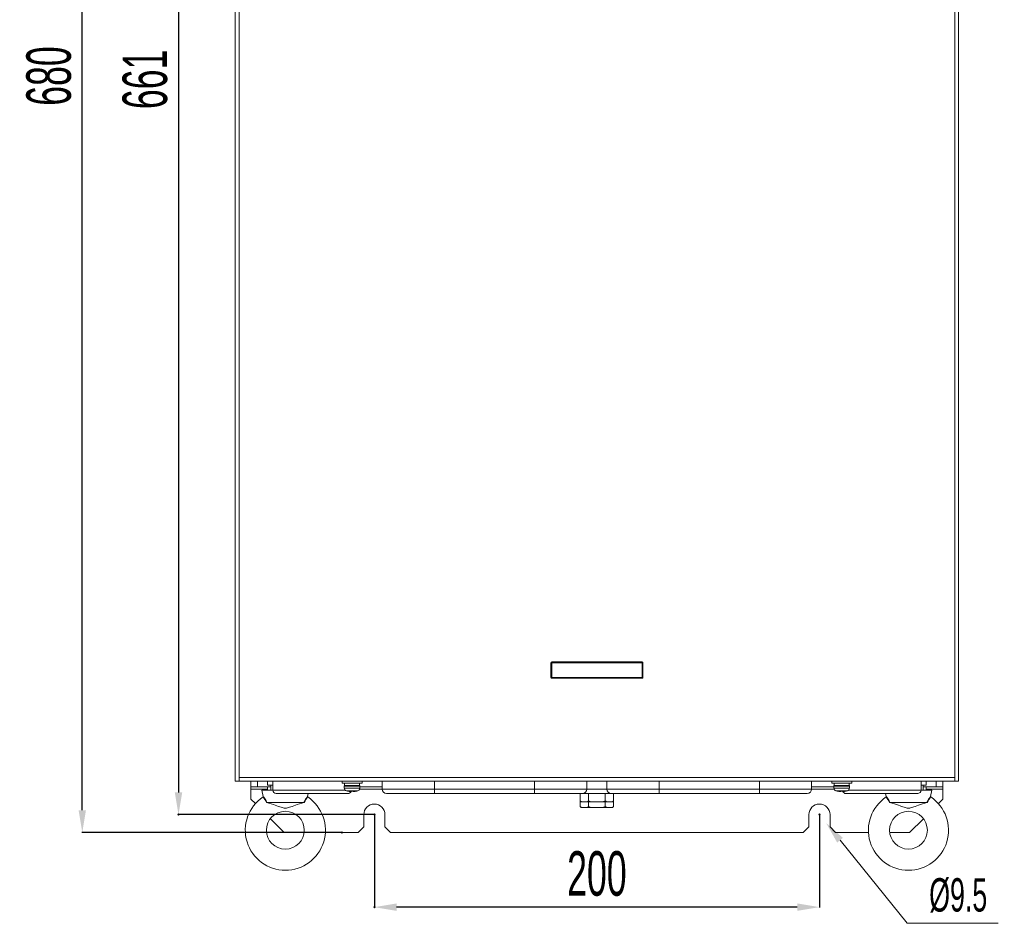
# Model space of a CAD drawing. Header units: millimetres. Extents: x -473 to 23648, y -382 to 1866.
# Tile 379 of 434: x 19511 to 19953, y 179 to 585. Entities that reach past the tile are written whole.
import ezdxf

# ---------------------------------------------------------------- set-up
doc = ezdxf.new("R2010")
doc.units = ezdxf.units.MM
doc.header["$LTSCALE"] = 80
doc.header["$PDMODE"] = 3
doc.header["$PDSIZE"] = 0.3
doc.layers.get('0').update_dxf_attribs({"linetype": 'CONTINUOUS'})
doc.styles.get("Standard").update_dxf_attribs({"font": 'technic_.ttf', "width": 0.7})
doc.dimstyles.get("Standard").update_dxf_attribs({"dimtxt": 3, "dimasz": 3, "dimexe": 0.18, "dimexo": 0.0625, "dimgap": 0.09, "dimtad": 1, "dimdsep": 46, "dimtxsty": 'Standard', "dimcen": 0.09, "dimadec": 0, "dimazin": 0, "dimtol": 1, "dimtp": 0.01, "dimtm": 0.01, "dimtfac": 1, "dimtofl": 0, "dimtmove": 0, "dimatfit": 3, "dimfxl": 1, "dimtolj": 1, "dimarcsym": 0})

# ---------------------------------------------------------------- blocks, each defined once
blk = doc.blocks.new('*D128')
at = {"color": 0, "lineweight": -2, "transparency": 16777216}
for p, q in [((19655.55, 899.74), (19538.84, 899.74)), ((19539.02, 229.74), (19539.02, 889.74)), ((19655.55, 219.74), (19538.84, 219.74))]:
    blk.add_line(p, q, dxfattribs=at)
at = {"color": 0, "lineweight": 0, "transparency": 16777216}
for p in [(19539.02, 899.74), (19655.61, 899.74), (19655.61, 219.74)]:
    blk.add_point(p, dxfattribs=at)
for points in [[(19540.68, 889.74), (19537.35, 889.74), (19539.02, 899.74)], [(19537.35, 229.74), (19540.68, 229.74), (19539.02, 219.74)]]:
    blk.add_solid(points, dxfattribs=at)
at = {"color": 0, "lineweight": 0, "transparency": 16777216, "insert": (19524.02, 559.74), "char_height": 20, "attachment_point": 5, "rotation": 90}
blk.add_mtext('\\A1;680', dxfattribs=at)
blk = doc.blocks.new('*D129')
at = {"color": 0, "lineweight": -2, "transparency": 16777216}
for p, q in [((19670.21, 888.74), (19582.07, 888.74)), ((19582.25, 878.74), (19582.25, 237.74)), ((19670.21, 227.74), (19582.07, 227.74))]:
    blk.add_line(p, q, dxfattribs=at)
at = {"color": 0, "lineweight": 0, "transparency": 16777216}
for p in [(19670.27, 888.74), (19582.25, 227.74), (19670.27, 227.74)]:
    blk.add_point(p, dxfattribs=at)
for points in [[(19583.92, 878.74), (19580.59, 878.74), (19582.25, 888.74)], [(19580.59, 237.74), (19583.92, 237.74), (19582.25, 227.74)]]:
    blk.add_solid(points, dxfattribs=at)
at = {"color": 0, "lineweight": 0, "transparency": 16777216, "insert": (19567.25, 558.24), "char_height": 20, "attachment_point": 5, "rotation": 90}
blk.add_mtext('\\A1;661', dxfattribs=at)
blk = doc.blocks.new('*D136')
at = {"color": 0, "lineweight": -2, "transparency": 16777216}
for p, q in [((19670.27, 227.68), (19670.27, 185.99)), ((19870.27, 227.68), (19870.27, 185.99)), ((19860.27, 186.17), (19680.27, 186.17))]:
    blk.add_line(p, q, dxfattribs=at)
at = {"color": 0, "lineweight": 0, "transparency": 16777216}
for p in [(19670.27, 227.74), (19870.27, 227.74), (19670.27, 186.17)]:
    blk.add_point(p, dxfattribs=at)
for points in [[(19680.27, 187.84), (19680.27, 184.5), (19670.27, 186.17)], [(19860.27, 184.5), (19860.27, 187.84), (19870.27, 186.17)]]:
    blk.add_solid(points, dxfattribs=at)
at = {"color": 0, "lineweight": 0, "transparency": 16777216, "insert": (19770.27, 201.17), "char_height": 20, "attachment_point": 5}
blk.add_mtext('\\A1;200', dxfattribs=at)

msp = doc.modelspace()

# ---------------------------------------------------------------- linework, layer by layer
at = {"linetype": 'Continuous', "lineweight": 0}
for p, q in [((19607.77, 862.741), (19607.77, 242.741)), ((19609.47, 862.741), (19609.47, 242.741)), ((19931.07, 242.741), (19931.07, 862.741)), ((19932.77, 242.741), (19932.77, 862.741)), ((19749.77, 296.041), (19749.57, 296.041)), ((19749.57, 289.441), (19749.57, 296.041)), ((19749.77, 289.441), (19749.77, 296.041)), ((19749.97, 296.041), (19749.796, 296.041)), ((19749.97, 296.441), (19790.57, 296.441)), ((19749.97, 296.441), (19749.97, 296.241)), ((19749.97, 296.241), (19790.57, 296.241)), ((19749.97, 296.041), (19790.57, 296.041)), ((19749.97, 289.441), (19749.97, 296.041)), ((19790.57, 296.241), (19790.57, 296.441)), ((19790.57, 296.041), (19790.57, 296.216)), ((19790.57, 296.041), (19790.57, 289.441)), ((19790.97, 296.041), (19790.77, 296.041)), ((19790.77, 296.041), (19790.77, 289.441)), ((19790.97, 296.041), (19790.97, 289.441)), ((19749.57, 289.441), (19749.77, 289.441)), ((19790.57, 289.441), (19749.97, 289.441)), ((19749.97, 289.441), (19749.97, 289.268)), ((19790.57, 289.241), (19749.97, 289.241)), ((19749.97, 289.241), (19749.97, 289.041)), ((19790.57, 289.041), (19749.97, 289.041)), ((19790.57, 289.441), (19790.745, 289.441)), ((19790.57, 289.041), (19790.57, 289.241)), ((19790.77, 289.441), (19790.97, 289.441)), ((19609.47, 244.441), (19931.07, 244.441)), ((19607.77, 242.741), (19932.77, 242.741)), ((19614.77, 240.241), (19614.77, 242.741)), ((19623.733, 240.241), (19614.77, 240.241)), ((19614.77, 240.241), (19614.77, 234.741)), ((19614.77, 239.241), (19622.27, 239.241)), ((19617.77, 240.241), (19617.77, 242.741)), ((19622.27, 242.741), (19622.27, 240.941)), ((19624.62, 240.941), (19622.27, 240.941)), ((19622.27, 240.241), (19622.27, 238.741)), ((19624.62, 242.741), (19624.62, 238.741)), ((19655.77, 242.741), (19655.77, 241.941)), ((19655.77, 241.941), (19664.77, 241.941)), ((19656.77, 240.528), (19663.77, 240.528)), ((19656.77, 240.528), (19656.77, 239.712)), ((19656.77, 239.712), (19663.77, 239.712)), ((19656.88, 241.941), (19656.88, 240.841)), ((19656.88, 240.841), (19663.66, 240.841)), ((19663.66, 241.941), (19663.66, 240.841)), ((19663.682, 239.241), (19673.77, 239.241)), ((19663.77, 240.528), (19663.77, 239.712)), ((19673.77, 240.241), (19663.77, 240.241)), ((19664.77, 242.741), (19664.77, 241.941)), ((19673.77, 242.741), (19673.77, 239.241)), ((19866.77, 239.241), (19673.77, 239.241)), ((19697.27, 237.241), (19697.27, 242.741)), ((19742.27, 237.241), (19742.27, 242.741)), ((19765.77, 242.741), (19765.77, 239.241)), ((19774.77, 242.741), (19774.77, 239.241)), ((19798.27, 237.241), (19798.27, 242.741)), ((19843.27, 237.241), (19843.27, 242.741)), ((19866.77, 242.741), (19866.77, 239.241)), ((19876.77, 240.241), (19866.77, 240.241)), ((19866.77, 239.241), (19876.859, 239.241)), ((19875.77, 242.741), (19875.77, 241.941)), ((19875.77, 241.941), (19884.77, 241.941)), ((19876.77, 240.528), (19876.77, 239.712)), ((19876.77, 240.528), (19883.77, 240.528)), ((19876.77, 239.712), (19883.77, 239.712)), ((19876.88, 241.941), (19876.88, 240.841)), ((19876.88, 240.841), (19883.66, 240.841)), ((19883.66, 241.941), (19883.66, 240.841)), ((19883.77, 240.528), (19883.77, 239.712)), ((19884.77, 242.741), (19884.77, 241.941)), ((19915.92, 242.741), (19915.92, 238.741)), ((19918.27, 240.941), (19915.92, 240.941)), ((19916.81, 240.941), (19916.81, 238.741)), ((19925.77, 240.241), (19916.81, 240.241)), ((19918.27, 242.741), (19918.27, 240.941)), ((19918.27, 240.241), (19918.27, 238.741)), ((19918.27, 239.241), (19925.77, 239.241)), ((19922.77, 240.241), (19922.77, 242.741)), ((19925.77, 240.241), (19925.77, 242.741)), ((19925.77, 240.241), (19925.77, 234.741)), ((19614.77, 234.741), (19616.825, 232.687)), ((19619.72, 238.741), (19624.62, 238.741)), ((19619.72, 238.741), (19620.299, 235.846)), ((19623.749, 238.741), (19623.754, 238.912)), ((19624.62, 238.741), (19657.214, 238.741)), ((19626.12, 237.241), (19658.42, 237.241)), ((19640.52, 237.241), (19640.241, 235.846)), ((19657.699, 238.466), (19658.22, 238.328)), ((19657.699, 238.466), (19662.842, 238.466)), ((19658.22, 238.328), (19658.268, 238.328)), ((19659.63, 238.125), (19659.684, 238.121)), ((19659.684, 238.121), (19659.703, 238.121)), ((19659.703, 238.121), (19659.733, 238.119)), ((19659.733, 238.119), (19659.774, 238.119)), ((19659.774, 238.119), (19659.804, 238.119)), ((19659.804, 238.119), (19659.823, 238.121)), ((19659.823, 238.121), (19659.83, 238.125)), ((19659.83, 238.328), (19660.71, 238.328)), ((19659.83, 238.125), (19659.83, 238.328)), ((19660.71, 238.328), (19660.71, 238.125)), ((19660.71, 238.125), (19660.717, 238.121)), ((19660.717, 238.121), (19660.737, 238.119)), ((19660.737, 238.119), (19660.767, 238.119)), ((19660.767, 238.119), (19660.808, 238.119)), ((19660.808, 238.119), (19660.856, 238.121)), ((19660.856, 238.121), (19660.91, 238.125)), ((19662.273, 238.328), (19662.32, 238.328)), ((19662.842, 238.466), (19662.32, 238.328)), ((19864.77, 237.241), (19675.77, 237.241)), ((19762.765, 231.441), (19762.765, 237.241)), ((19766.518, 233.941), (19766.518, 237.241)), ((19774.023, 233.941), (19774.023, 237.241)), ((19777.776, 231.441), (19777.776, 237.241)), ((19877.699, 238.466), (19882.842, 238.466)), ((19877.699, 238.466), (19878.22, 238.328)), ((19878.22, 238.328), (19878.268, 238.328)), ((19879.63, 238.125), (19879.684, 238.121)), ((19879.684, 238.121), (19879.703, 238.121)), ((19879.703, 238.121), (19879.733, 238.119)), ((19879.733, 238.119), (19879.774, 238.119)), ((19879.774, 238.119), (19879.804, 238.119)), ((19879.804, 238.119), (19879.823, 238.121)), ((19879.823, 238.121), (19879.83, 238.125)), ((19879.83, 238.125), (19879.83, 238.328)), ((19879.83, 238.328), (19880.71, 238.328)), ((19880.71, 238.328), (19880.71, 238.125)), ((19880.71, 238.125), (19880.717, 238.121)), ((19880.717, 238.121), (19880.737, 238.119)), ((19880.737, 238.119), (19880.767, 238.119)), ((19880.767, 238.119), (19880.808, 238.119)), ((19880.808, 238.119), (19880.856, 238.121)), ((19880.856, 238.121), (19880.91, 238.125)), ((19882.12, 237.241), (19914.42, 237.241)), ((19882.273, 238.328), (19882.32, 238.328)), ((19882.842, 238.466), (19882.32, 238.328)), ((19883.327, 238.741), (19915.92, 238.741)), ((19900.02, 237.241), (19900.299, 235.846)), ((19915.92, 238.741), (19920.82, 238.741)), ((19920.82, 238.741), (19920.241, 235.846)), ((19923.716, 232.687), (19925.77, 234.741)), ((19621.954, 233.241), (19638.587, 233.241)), ((19762.765, 233.941), (19763.265, 233.441)), ((19762.765, 231.441), (19763.265, 230.941)), ((19763.265, 233.441), (19777.276, 233.441)), ((19763.265, 230.941), (19777.276, 230.941)), ((19766.518, 231.441), (19766.518, 233.441)), ((19774.023, 231.441), (19774.023, 233.441)), ((19777.391, 233.587), (19777.206, 233.441)), ((19777.391, 231.087), (19777.206, 230.941)), ((19777.776, 233.941), (19777.276, 233.441)), ((19777.776, 231.441), (19777.276, 230.941)), ((19901.954, 233.241), (19918.587, 233.241)), ((19623.573, 225.939), (19629.77, 219.741)), ((19665.52, 222.241), (19665.52, 227.741)), ((19675.02, 222.241), (19675.02, 227.741)), ((19865.52, 222.241), (19865.52, 227.741)), ((19875.02, 222.241), (19875.02, 227.741)), ((19910.77, 219.741), (19916.968, 225.939)), ((19663.02, 219.741), (19665.52, 222.241)), ((19675.02, 222.241), (19677.52, 219.741)), ((19863.02, 219.741), (19865.52, 222.241)), ((19875.02, 222.241), (19877.52, 219.741)), ((19629.77, 219.741), (19638.683, 219.741)), ((19648.199, 219.741), (19663.02, 219.741)), ((19677.52, 219.741), (19863.02, 219.741)), ((19877.52, 219.741), (19892.342, 219.741)), ((19901.858, 219.741), (19910.77, 219.741))]:
    msp.add_line(p, q, dxfattribs=at)
at = {"color": 3, "lineweight": 0}
for p, q in [((19909.636, 178.903), (19879.527, 216.257)), ((19950.636, 178.903), (19909.636, 178.903))]:
    msp.add_line(p, q, dxfattribs=at)
at = {"linetype": 'Continuous', "lineweight": 0}
for points in [[(19623.757, 238.741), (19623.742, 239.473), (19623.733, 240.206), (19623.73, 240.941)], [(19620.299, 235.846), (19620.302, 235.83), (19620.295, 235.765), (19620.262, 235.708), (19620.232, 235.682)], [(19621.796, 233.275), (19621.437, 233.963), (19621.068, 234.561), (19620.73, 235.045), (19620.462, 235.398), (19620.29, 235.611), (19620.232, 235.682)], [(19621.954, 233.241), (19621.577, 233.985), (19621.188, 234.632), (19620.829, 235.157), (19620.544, 235.539), (19620.362, 235.769), (19620.299, 235.846)], [(19640.241, 235.846), (19640.179, 235.769), (19639.997, 235.539), (19639.712, 235.157), (19639.353, 234.632), (19638.963, 233.985), (19638.587, 233.241)], [(19640.309, 235.682), (19640.25, 235.611), (19640.079, 235.398), (19639.811, 235.045), (19639.472, 234.561), (19639.104, 233.963), (19638.745, 233.275)], [(19640.309, 235.682), (19640.279, 235.708), (19640.246, 235.765), (19640.239, 235.83), (19640.241, 235.846)], [(19900.299, 235.846), (19900.302, 235.83), (19900.295, 235.765), (19900.262, 235.708), (19900.232, 235.682)], [(19901.796, 233.275), (19901.437, 233.963), (19901.068, 234.561), (19900.73, 235.045), (19900.462, 235.398), (19900.29, 235.611), (19900.232, 235.682)], [(19901.954, 233.241), (19901.577, 233.985), (19901.188, 234.632), (19900.829, 235.157), (19900.544, 235.539), (19900.362, 235.769), (19900.299, 235.846)], [(19920.241, 235.846), (19920.179, 235.769), (19919.997, 235.539), (19919.712, 235.157), (19919.353, 234.632), (19918.963, 233.985), (19918.587, 233.241)], [(19920.309, 235.682), (19920.25, 235.611), (19920.079, 235.398), (19919.811, 235.045), (19919.472, 234.561), (19919.104, 233.963), (19918.745, 233.275)], [(19920.309, 235.682), (19920.279, 235.708), (19920.246, 235.765), (19920.239, 235.83), (19920.241, 235.846)], [(19621.954, 233.241), (19621.916, 233.245), (19621.863, 233.257), (19621.796, 233.275)], [(19638.745, 233.275), (19637.637, 232.927), (19636.574, 232.581), (19635.623, 232.261), (19634.78, 231.97), (19634.029, 231.707), (19633.357, 231.471), (19632.753, 231.261), (19632.206, 231.078), (19631.71, 230.926), (19631.257, 230.808), (19630.842, 230.729), (19630.457, 230.689), (19630.084, 230.689), (19629.7, 230.729), (19629.286, 230.808), (19628.833, 230.926), (19628.336, 231.078), (19627.788, 231.261), (19627.182, 231.471), (19626.51, 231.708), (19625.76, 231.971), (19624.918, 232.261), (19623.969, 232.58), (19622.907, 232.927), (19621.796, 233.275)], [(19638.587, 233.241), (19638.624, 233.245), (19638.678, 233.257), (19638.745, 233.275)], [(19763.335, 233.441), (19763.15, 233.587), (19762.96, 233.753), (19762.765, 233.941)], [(19763.335, 230.941), (19763.15, 231.087), (19762.96, 231.253), (19762.765, 231.441)], [(19766.518, 233.941), (19766.322, 233.753), (19766.132, 233.587), (19765.948, 233.441)], [(19766.518, 231.441), (19766.322, 231.253), (19766.132, 231.087), (19765.948, 230.941)], [(19767.657, 233.441), (19767.288, 233.587), (19766.908, 233.753), (19766.518, 233.941)], [(19767.657, 230.941), (19767.288, 231.087), (19766.908, 231.253), (19766.518, 231.441)], [(19774.023, 233.941), (19773.632, 233.753), (19773.253, 233.587), (19772.883, 233.441)], [(19774.023, 231.441), (19773.632, 231.253), (19773.253, 231.087), (19772.883, 230.941)], [(19774.593, 233.441), (19774.408, 233.587), (19774.219, 233.753), (19774.023, 233.941)], [(19774.593, 230.941), (19774.408, 231.087), (19774.219, 231.253), (19774.023, 231.441)], [(19777.776, 233.941), (19777.58, 233.753), (19777.391, 233.587)], [(19777.776, 231.441), (19777.58, 231.253), (19777.391, 231.087)], [(19918.745, 233.275), (19917.637, 232.927), (19916.574, 232.581), (19915.623, 232.261), (19914.78, 231.97), (19914.029, 231.707), (19913.357, 231.471), (19912.753, 231.261), (19912.206, 231.078), (19911.71, 230.926), (19911.257, 230.808), (19910.842, 230.729), (19910.457, 230.689), (19910.084, 230.689), (19909.7, 230.729), (19909.286, 230.808), (19908.833, 230.926), (19908.336, 231.078), (19907.788, 231.261), (19907.182, 231.471), (19906.51, 231.708), (19905.76, 231.971), (19904.918, 232.261), (19903.969, 232.58), (19902.907, 232.927), (19901.796, 233.275)], [(19901.954, 233.241), (19901.916, 233.245), (19901.863, 233.257), (19901.796, 233.275)], [(19918.587, 233.241), (19918.624, 233.245), (19918.678, 233.257), (19918.745, 233.275)]]:
    msp.add_lwpolyline(points, dxfattribs=at)
for centre in [(19630.27, 220.741), (19910.27, 220.741)]:
    msp.add_circle(centre, 8.5, dxfattribs=at)
for centre, radius, start, end in [((19749.97, 296.041), 0.4, 90, 180), ((19749.97, 296.041), 0.2, 90, 180), ((19790.57, 296.041), 0.4, 0, 90), ((19790.57, 296.041), 0.2, 0, 90), ((19749.97, 289.441), 0.4, 180, 270), ((19749.97, 289.441), 0.2, 180, 270), ((19790.57, 289.441), 0.4, 270, 0), ((19790.57, 289.441), 0.2, 270, 0), ((19657.27, 240.528), 0.5, 141.26058, 180), ((19658.07, 239.712), 1.3, 180, 253.39845), ((19662.47, 239.712), 1.3, 286.60155, 0), ((19663.27, 240.528), 0.5, 0, 38.73942), ((19675.77, 239.241), 2, 180, 270), ((19763.77, 239.241), 2, 270, 0), ((19776.77, 239.241), 2, 180, 270), ((19864.77, 239.241), 2, 270, 0), ((19877.27, 240.528), 0.5, 141.26058, 180), ((19878.07, 239.712), 1.3, 180, 253.39845), ((19882.47, 239.712), 1.3, 286.60155, 0), ((19883.27, 240.528), 0.5, 0, 38.73942), ((19630.27, 220.741), 18, 123.89706, 56.10294), ((19626.12, 238.741), 1.5, 180, 270), ((19660.27, 247.091), 8.989, 257.13024, 265.9173), ((19658.42, 238.741), 1.5, 270, 335.44888), ((19658.42, 238.741), 1.5, 341.07094, 343.91333), ((19660.27, 247.091), 8.989, 274.0827, 282.86976), ((19880.27, 247.091), 8.989, 257.13024, 265.9173), ((19882.12, 238.741), 1.5, 196.08667, 198.92906), ((19882.12, 238.741), 1.5, 204.55112, 270), ((19880.27, 247.091), 8.989, 274.0827, 282.86976), ((19910.27, 220.741), 18, 123.89706, 56.10294), ((19914.42, 238.741), 1.5, 270, 0), ((19670.27, 227.741), 4.75, 0, 180), ((19870.27, 227.741), 4.75, 0, 180)]:
    msp.add_arc(centre, radius, start, end, dxfattribs=at)
at = {"lineweight": 0}
msp.add_solid([(19880.824, 217.303), (19878.229, 215.211), (19873.251, 224.043)], dxfattribs=at)

# ---------------------------------------------------------------- texts
at = {"color": 3, "lineweight": 0, "insert": (19932.636, 191.403), "char_height": 15, "attachment_point": 5}
msp.add_mtext('\\A1;%%c9.5', dxfattribs=at)

# ---------------------------------------------------------------- dimensions: what is measured, and where the dimension line sits
at = {"color": 3, "lineweight": 0}
for base, p1, p2, picture, middle in [((19539.016, 899.741), (19655.61, 219.741), (19655.61, 899.741), '*D128', (19539.016, 559.741)), ((19582.252, 227.741), (19670.27, 888.741), (19670.27, 227.741), '*D129', (19582.252, 558.241))]:
    dim = msp.add_linear_dim(base=base, p1=p1, p2=p2, angle=90, dimstyle='Standard', override={"dimtxt": 20, "dimasz": 10, "dimgap": 5, "dimtol": 0}, dxfattribs=at)
    dim.commit()
    dim.dimension.update_dxf_attribs({"geometry": picture, "text_midpoint": middle, "dimtype": 160})
dim = msp.add_linear_dim(base=(19670.27, 186.17), p1=(19870.27, 227.741), p2=(19670.27, 227.741), dimstyle='Standard', override={"dimtxt": 20, "dimasz": 10, "dimgap": 5, "dimtol": 0}, dxfattribs=at)
dim.commit()
dim.dimension.update_dxf_attribs({"geometry": '*D136', "text_midpoint": (19770.27, 201.17)})

doc.saveas('drawing.dxf')
